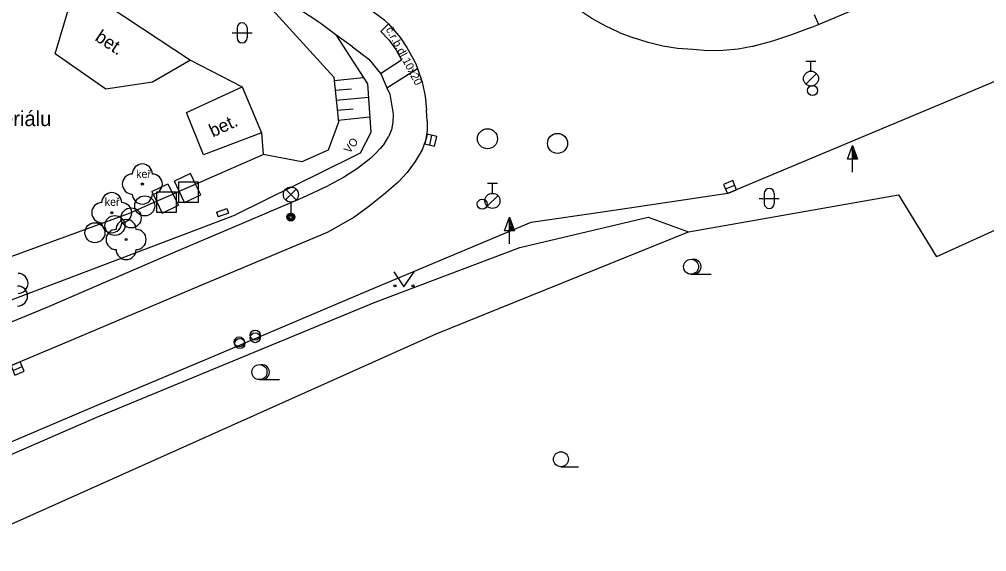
# Model space of a CAD drawing. Extents: x -598233 to -596890, y -1157848 to -1156431.
# Drawn here: x -597653.44 to -597605.12, y -1156954.47 to -1156927.9 of the extents above; entities that cross this region are included whole.
import ezdxf

# ---------------------------------------------------------------- set-up
doc = ezdxf.new("R2010")
doc.units = 0
for name, color, linetype in [('Level 10', 7, 'Continuous'), ('Level 11', 7, 'Continuous'), ('Level 14', 7, 'Continuous'), ('Level 15', 7, 'Continuous'), ('Level 21', 7, 'Continuous'), ('Level 22', 7, 'Continuous'), ('Level 24', 7, 'Continuous'), ('Level 25', 7, 'Continuous'), ('Level 26', 7, 'Continuous'), ('Level 27', 7, 'Continuous'), ('Level 28', 7, 'Continuous'), ('Level 33', 7, 'Continuous'), ('Level 36', 7, 'Continuous'), ('Level 40', 7, 'Continuous'), ('Level 41', 7, 'Continuous'), ('Level 42', 7, 'Continuous'), ('Level 7', 7, 'Continuous'), ('Level 8', 7, 'Continuous')]:
    doc.layers.add(name, color=color, linetype=linetype)

msp = doc.modelspace()

# ---------------------------------------------------------------- linework, layer by layer
at = {"layer": 'Level 10'}
for points in [[(-597613.94, -1156928.33), (-597613.53, -1156928.16), (-597607, -1156925.39), (-597606.54, -1156925.2)], [(-597635.19, -1156927.95), (-597636.82, -1156926.74)], [(-597606.97, -1156931.94), (-597595.87, -1156927.27)], [(-597623.48, -1156928.56), (-597624.18, -1156928.23), (-597624.85, -1156927.86), (-597625.49, -1156927.43)], [(-597635.19, -1156927.95), (-597635.01, -1156928.13), (-597634.78, -1156928.37), (-597634.41, -1156928.83)], [(-597623.48, -1156928.56), (-597622.76, -1156928.82)], [(-597613.94, -1156928.33), (-597614.88, -1156928.68), (-597615.83, -1156928.99), (-597616.8, -1156929.25)], [(-597634.41, -1156928.83), (-597634.09, -1156929.31), (-597633.7, -1156929.99), (-597633.62, -1156930.17), (-597633.55, -1156930.35)], [(-597621.3, -1156929.24), (-597622.04, -1156929.06), (-597622.76, -1156928.82)], [(-597619.8, -1156929.41), (-597620.56, -1156929.36), (-597621.3, -1156929.24)], [(-597616.8, -1156929.25), (-597616.83, -1156929.26), (-597617.54, -1156929.39), (-597618.29, -1156929.46), (-597619.05, -1156929.47), (-597619.8, -1156929.41)], [(-597633.55, -1156930.35), (-597633.33, -1156931.03), (-597633.18, -1156931.73), (-597633.11, -1156932.44)], [(-597618.05, -1156936.58), (-597606.97, -1156931.94)], [(-597633.07, -1156932.96), (-597633.11, -1156932.44)], [(-597633.07, -1156932.96), (-597633.07, -1156933.46), (-597633.16, -1156933.95), (-597633.32, -1156934.42)], [(-597633.32, -1156934.42), (-597633.67, -1156935), (-597634.07, -1156935.54), (-597634.53, -1156936.04)], [(-597634.53, -1156936.04), (-597635.24, -1156936.65), (-597635.98, -1156937.24), (-597636.74, -1156937.79)], [(-597624.2, -1156937.49), (-597618.05, -1156936.58)], [(-597636.74, -1156937.79), (-597637.18, -1156938.04), (-597637.62, -1156938.29), (-597638.06, -1156938.54)], [(-597627.87, -1156938.03), (-597624.2, -1156937.49)], [(-597635.97, -1156941.42), (-597627.87, -1156938.03)], [(-597638.06, -1156938.54), (-597644.46, -1156941.22)], [(-597644.46, -1156941.22), (-597650.99, -1156943.98)], [(-597643.35, -1156944.54), (-597635.97, -1156941.42)], [(-597650.99, -1156943.98), (-597657.58, -1156946.74)], [(-597649.79, -1156947.26), (-597643.35, -1156944.54)], [(-597656.22, -1156949.98), (-597649.79, -1156947.26)]]:
    msp.add_lwpolyline(points, dxfattribs=at)
at = {"layer": 'Level 11'}
for points in [[(-597638.44, -1156928.08), (-597642.84, -1156925.16), (-597647.61, -1156921.99)], [(-597650.62, -1156926.14), (-597644.9, -1156929.94), (-597646.8, -1156931.04), (-597649.12, -1156931.38), (-597651.65, -1156929.62), (-597650.62, -1156926.14)], [(-597613.74, -1156927.65), (-597613.53, -1156928.16)], [(-597636.81, -1156929.27), (-597637.64, -1156928.67), (-597638.44, -1156928.08)], [(-597635.39, -1156928.5), (-597635.01, -1156928.13)], [(-597635.39, -1156928.5), (-597634.98, -1156928.92), (-597634.63, -1156929.4), (-597634.35, -1156929.92)], [(-597636.81, -1156929.27), (-597635.99, -1156929.89)], [(-597644.9, -1156929.94), (-597642.32, -1156931.27)], [(-597635.99, -1156929.89), (-597635.41, -1156930.61), (-597635.35, -1156930.69)], [(-597635.41, -1156930.61), (-597634.35, -1156929.92)], [(-597635.08, -1156931.32), (-597633.55, -1156930.35)], [(-597635.35, -1156930.69), (-597635.08, -1156931.32), (-597634.94, -1156931.63), (-597634.77, -1156932.64)], [(-597641.34, -1156933.56), (-597644.24, -1156934.66), (-597645.09, -1156932.55), (-597642.32, -1156931.27), (-597641.34, -1156933.56)], [(-597634.77, -1156932.64), (-597634.78, -1156933.03), (-597634.86, -1156933.41), (-597635, -1156933.76)], [(-597641.34, -1156933.56), (-597641.27, -1156934.64)], [(-597635.21, -1156934.09), (-597635, -1156933.76)], [(-597635.21, -1156934.09), (-597635.42, -1156934.35), (-597635.65, -1156934.6), (-597635.89, -1156934.83)], [(-597644.64, -1156936.12), (-597641.27, -1156934.64)], [(-597635.89, -1156934.83), (-597636.56, -1156935.34), (-597637.26, -1156935.79), (-597638, -1156936.2)], [(-597644.89, -1156935.59), (-597645.7, -1156935.98)], [(-597645.46, -1156936.48), (-597645.7, -1156935.98)], [(-597644.64, -1156936.12), (-597644.89, -1156935.59)], [(-597646.83, -1156936.5), (-597646.02, -1156936.11)], [(-597646.02, -1156936.11), (-597645.77, -1156936.62)], [(-597645.77, -1156936.62), (-597645.46, -1156936.48)], [(-597645.46, -1156936.48), (-597644.64, -1156936.12)], [(-597645.19, -1156937.05), (-597645.46, -1156936.48)], [(-597644.38, -1156936.66), (-597644.64, -1156936.12)], [(-597639.29, -1156936.79), (-597638, -1156936.2)], [(-597646.83, -1156936.5), (-597646.59, -1156936.98)], [(-597646.59, -1156936.98), (-597645.77, -1156936.62)], [(-597645.77, -1156936.62), (-597645.5, -1156937.18)], [(-597645.19, -1156937.05), (-597644.38, -1156936.66)], [(-597643.9, -1156938.75), (-597639.29, -1156936.79)], [(-597686.25, -1156953.4), (-597668.51, -1156945.28), (-597659.2, -1156941.68), (-597647.94, -1156937.58), (-597646.59, -1156936.98)], [(-597646.59, -1156936.98), (-597646.31, -1156937.57)], [(-597646.31, -1156937.57), (-597645.5, -1156937.18)], [(-597645.55, -1156939.45), (-597643.9, -1156938.75)], [(-597652.06, -1156942.27), (-597645.55, -1156939.45)], [(-597658.71, -1156945), (-597652.06, -1156942.27)]]:
    msp.add_lwpolyline(points, dxfattribs=at)
at = {"layer": 'Level 14'}
for points in [[(-597642.84, -1156925.16), (-597637.73, -1156930.78), (-597637.5, -1156933.03), (-597638.01, -1156934.43), (-597639.34, -1156935.01), (-597641.27, -1156934.64)], [(-597637.64, -1156928.67), (-597636.05, -1156931.12), (-597635.89, -1156933.54), (-597636.42, -1156934.58)], [(-597636.78, -1156934.77), (-597642.65, -1156937.65)], [(-597636.42, -1156934.58), (-597636.78, -1156934.77)], [(-597674.7, -1156950.31), (-597668.71, -1156947.73), (-597657.23, -1156943.19), (-597642.65, -1156937.65)]]:
    msp.add_lwpolyline(points, dxfattribs=at)
at = {"layer": 'Level 15'}
for points in [[(-597637.71, -1156930.95), (-597636.26, -1156930.8)], [(-597637.66, -1156931.44), (-597636.85, -1156931.36)], [(-597637.61, -1156931.94), (-597636.01, -1156931.78)], [(-597637.56, -1156932.44), (-597636.77, -1156932.36)], [(-597637.51, -1156932.93), (-597635.94, -1156932.77)]]:
    msp.add_lwpolyline(points, dxfattribs=at)
at = {"layer": 'Level 21'}
for points in [[(-597628.44, -1156939.29), (-597622.03, -1156937.77), (-597620.02, -1156938.51), (-597609.53, -1156936.66), (-597607.63, -1156939.76)], [(-597649.57, -1156947.75), (-597635.67, -1156942.02), (-597628.44, -1156939.29)], [(-597655.93, -1156950.52), (-597649.57, -1156947.75)]]:
    msp.add_lwpolyline(points, dxfattribs=at)
at = {"layer": 'Level 22'}
for centre in [(-597647.3, -1156936.12), (-597648.83, -1156937.55), (-597648.11, -1156938.89)]:
    msp.add_circle(centre, 0.05, dxfattribs=at)
for centre, start, end in [((-597647.3, -1156935.62), 0, 180), ((-597647.8, -1156936.12), 90, 270), ((-597646.8, -1156936.12), 270, 90), ((-597648.83, -1156937.05), 0, 180), ((-597647.3, -1156936.62), 180, 0), ((-597649.33, -1156937.55), 90, 270), ((-597648.33, -1156937.55), 270, 90), ((-597648.11, -1156938.39), 0, 180), ((-597648.83, -1156938.05), 180, 0), ((-597648.61, -1156938.89), 90, 270), ((-597647.61, -1156938.89), 270, 90), ((-597648.11, -1156939.39), 180, 0), ((-597653.51, -1156941.08), 270, 90), ((-597653.53, -1156941.71), 270, 90)]:
    msp.add_arc(centre, 0.5, start, end, dxfattribs=at)
at = {"layer": 'Level 24'}
for points in [[(-597643.6, -1156937.52), (-597643.08, -1156937.34)], [(-597643.08, -1156937.34), (-597643, -1156937.57)], [(-597643.6, -1156937.52), (-597643.52, -1156937.76)], [(-597643, -1156937.57), (-597643.52, -1156937.76)]]:
    msp.add_lwpolyline(points, dxfattribs=at)
at = {"layer": 'Level 25'}
for p, q in [((-597612.072, -1156934.878), (-597611.82, -1156934.204)), ((-597611.82, -1156934.878), (-597612.072, -1156934.878)), ((-597611.82, -1156935.53), (-597611.82, -1156934.88)), ((-597629.212, -1156938.448), (-597628.96, -1156937.774)), ((-597628.96, -1156938.448), (-597629.212, -1156938.448)), ((-597628.96, -1156939.1), (-597628.96, -1156938.45))]:
    msp.add_line(p, q, dxfattribs=at)
for points in [[(-597611.57, -1156934.88), (-597611.82, -1156934.88), (-597611.82, -1156934.204), (-597611.82, -1156934.204)], [(-597611.627, -1156934.84), (-597611.78, -1156934.84), (-597611.78, -1156934.427)], [(-597611.685, -1156934.8), (-597611.74, -1156934.8), (-597611.74, -1156934.651)], [(-597628.71, -1156938.45), (-597628.96, -1156938.45), (-597628.96, -1156937.774), (-597628.96, -1156937.774)], [(-597628.767, -1156938.41), (-597628.92, -1156938.41), (-597628.92, -1156937.997)], [(-597628.825, -1156938.37), (-597628.88, -1156938.37), (-597628.88, -1156938.221)]]:
    msp.add_lwpolyline(points, close=True, dxfattribs=at)
at = {"layer": 'Level 26'}
for points in [[(-597645.49, -1156937.02), (-597644.49, -1156937.02), (-597644.49, -1156936.02), (-597645.49, -1156936.02)], [(-597646.59, -1156937.53), (-597645.59, -1156937.53), (-597645.59, -1156936.53), (-597646.59, -1156936.53)]]:
    msp.add_lwpolyline(points, close=True, dxfattribs=at)
at = {"layer": 'Level 27'}
for p, q in [((-597632.9474, -1156934.1733), (-597632.8326, -1156933.6867)), ((-597618.1705, -1156936.3667), (-597617.7095, -1156936.1733)), ((-597653.7606, -1156945.4266), (-597653.2994, -1156945.2334))]:
    msp.add_line(p, q, dxfattribs=at)
for points in [[(-597632.7041, -1156934.2307), (-597632.5893, -1156933.7441), (-597633.0759, -1156933.6293), (-597633.1907, -1156934.1159)], [(-597618.0739, -1156936.5972), (-597617.6128, -1156936.4039), (-597617.8061, -1156935.9428), (-597618.2672, -1156936.1361)], [(-597653.664, -1156945.6572), (-597653.2028, -1156945.464), (-597653.396, -1156945.0028), (-597653.8572, -1156945.196)]]:
    msp.add_lwpolyline(points, close=True, dxfattribs=at)
for centre in [(-597630.06, -1156933.86), (-597626.56, -1156934.09), (-597647.18, -1156937.21), (-597647.86, -1156937.81), (-597648.67, -1156938.19), (-597649.67, -1156938.55)]:
    msp.add_circle(centre, 0.5, dxfattribs=at)
at = {"layer": 'Level 28'}
for p, q in [((-597614.15, -1156929.985), (-597613.65, -1156929.985)), ((-597613.9, -1156930.485), (-597613.9, -1156929.985)), ((-597614.158, -1156931.132), (-597613.628, -1156930.602)), ((-597630.06, -1156936.085), (-597629.56, -1156936.085)), ((-597629.81, -1156936.585), (-597629.81, -1156936.085)), ((-597630.068, -1156937.232), (-597629.538, -1156936.702))]:
    msp.add_line(p, q, dxfattribs=at)
for centre, radius in [((-597613.9, -1156930.86), 0.375), ((-597613.82, -1156931.45), 0.25), ((-597630.32, -1156937.13), 0.25), ((-597629.81, -1156936.96), 0.375), ((-597641.66, -1156943.66), 0.25), ((-597641.66, -1156943.79), 0.25), ((-597642.46, -1156944), 0.25), ((-597642.43, -1156944.08), 0.25)]:
    msp.add_circle(centre, radius, dxfattribs=at)
at = {"layer": 'Level 33'}
for p, q in [((-597640.145, -1156936.91), (-597639.615, -1156936.38)), ((-597640.145, -1156936.38), (-597639.615, -1156936.91)), ((-597639.88, -1156937.02), (-597639.88, -1156937.77))]:
    msp.add_line(p, q, dxfattribs=at)
for centre, radius in [((-597639.88, -1156936.645), 0.375), ((-597639.88, -1156937.77), 0.2), ((-597639.88, -1156937.77), 0.1445), ((-597639.88, -1156937.77), 0.0876)]:
    msp.add_circle(centre, radius, dxfattribs=at)
at = {"layer": 'Level 36'}
for p, q in [((-597642.816, -1156928.576), (-597641.816, -1156928.576)), ((-597642.566, -1156928.326), (-597642.566, -1156928.826)), ((-597642.066, -1156928.326), (-597642.066, -1156928.826)), ((-597616.486, -1156936.836), (-597615.486, -1156936.836)), ((-597616.236, -1156936.586), (-597616.236, -1156937.086)), ((-597615.736, -1156936.586), (-597615.736, -1156937.086)), ((-597619.89, -1156940.625), (-597618.89, -1156940.625)), ((-597641.45, -1156945.885), (-597640.45, -1156945.885)), ((-597626.39, -1156950.235), (-597625.515, -1156950.235))]:
    msp.add_line(p, q, dxfattribs=at)
msp.add_lwpolyline([(-597634.73, -1156940.5), (-597634.23, -1156941.25), (-597633.73, -1156940.5)], dxfattribs=at)
for centre, radius in [((-597619.89, -1156940.2496), 0.375), ((-597634.6802, -1156941.1998), 0.05), ((-597633.7808, -1156941.1998), 0.05), ((-597641.45, -1156945.5096), 0.375), ((-597626.3901, -1156949.8599), 0.375)]:
    msp.add_circle(centre, radius, dxfattribs=at)
for centre, radius, start, end in [((-597642.3157, -1156928.3263), 0.25, 0, 180), ((-597642.3157, -1156928.8263), 0.25, 180, 0), ((-597615.9857, -1156936.5863), 0.25, 0, 180), ((-597615.9857, -1156937.0863), 0.25, 180, 0), ((-597619.765, -1156940.2496), 0.375, 260.40593, 99.59407), ((-597641.325, -1156945.5096), 0.375, 260.40593, 99.59407)]:
    msp.add_arc(centre, radius, start, end, dxfattribs=at)
at = {"layer": 'Level 7'}
msp.add_lwpolyline([(-597656.92, -1156954.47), (-597632.63, -1156943.6), (-597620.02, -1156938.51)], dxfattribs=at)
at = {"layer": 'Level 8'}
msp.add_lwpolyline([(-597603.96, -1156938.09), (-597607.63, -1156939.76)], dxfattribs=at)

# ---------------------------------------------------------------- texts
at = {"layer": 'Level 40'}
for s, height, rotation, p in [('č.r.b.dl.10x20', 0.4, 298, (-597635.15, -1156928.4)), ('bet.', 0.65, 326.40248, (-597649.71, -1156928.92)), ('bet.', 0.65, 24.80139, (-597643.78, -1156933.8))]:
    msp.add_text(s, height=height, rotation=rotation, dxfattribs=at).set_placement(p)
at = {"layer": 'Level 41'}
msp.add_text('VO', height=0.4, rotation=53.28084, dxfattribs=at).set_placement((-597636.95, -1156934.62))
at = {"layer": 'Level 42'}
for s, height, p in [('skládka stav. materiálu', 0.75, (-597662.05, -1156933.23)), ('keř', 0.4, (-597647.61, -1156935.82)), ('keř', 0.4, (-597649.18, -1156937.21))]:
    msp.add_text(s, height=height, dxfattribs=at).set_placement(p)

doc.saveas('drawing.dxf')
